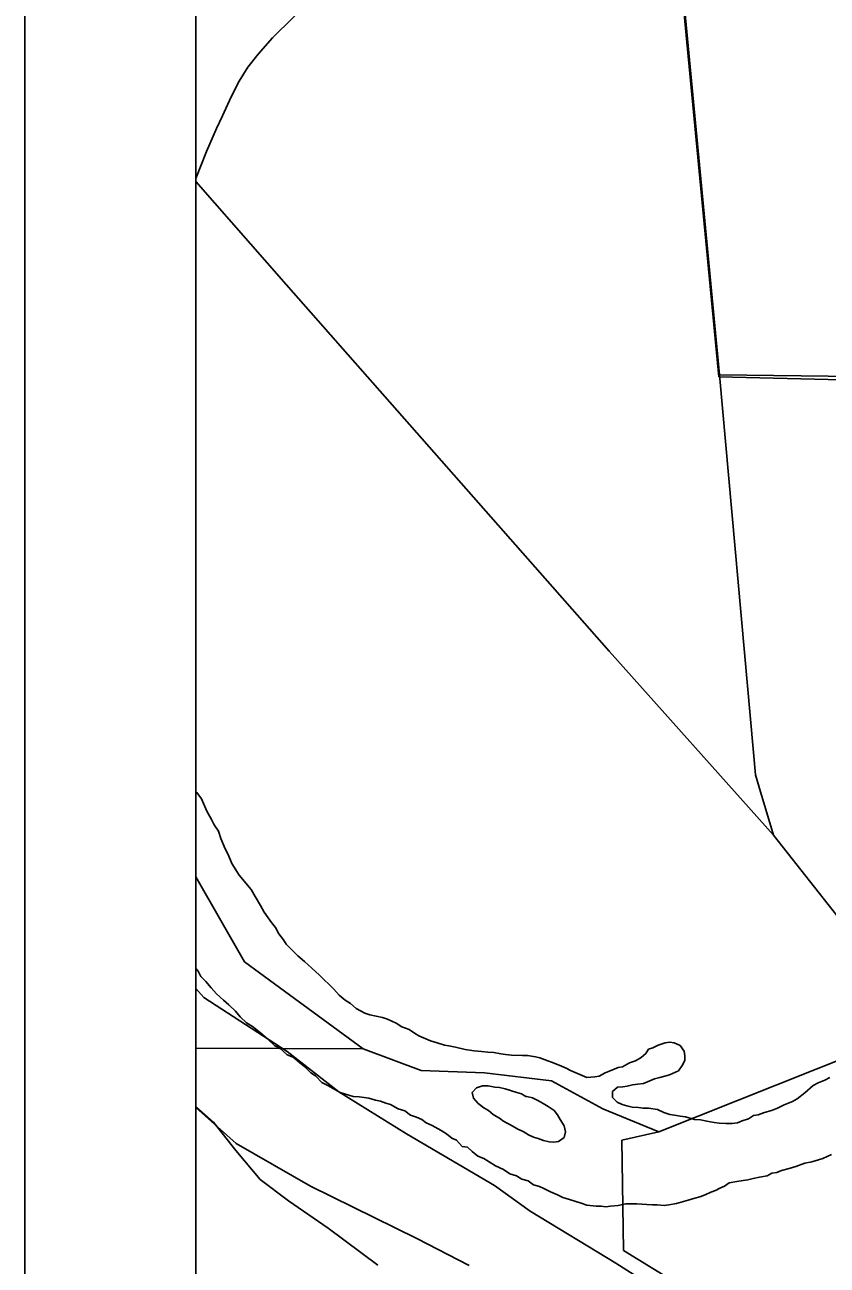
# Model space of a CAD drawing. Extents: x -59 to 82, y -3 to 49.
# Drawn here: x -54.998 to -54.529, y 46.78 to 47.505 of the extents above; entities that cross this region are included whole.
import ezdxf

# ---------------------------------------------------------------- set-up
doc = ezdxf.new("R2010")
doc.units = 0
for name, color, linetype in [('GM_X_Corporation', 7, 'Continuous'), ('GM_X_County_Road', 7, 'Continuous'), ('GM_X_Major_River', 7, 'Continuous'), ('GM_X_Rail_Line', 7, 'Continuous'), ('GM_X_State_Route', 7, 'Continuous'), ('SH_Data', 7, 'Continuous')]:
    doc.layers.add(name, color=color, linetype=linetype)

msp = doc.modelspace()

# ---------------------------------------------------------------- linework, layer by layer
at = {"layer": 'GM_X_Corporation'}
for p, q in [((-54.89799, 48.51547), (-54.89799, 42.49125)), ((-54.89799, 48.51547), (-54.89799, 47.00729)), ((-54.89799, 48.51547), (-54.89799, 43.46336)), ((-54.89799, 47.00729), (-54.86966, 46.95751)), ((-54.89799, 47.00729), (-54.89799, 46.90706)), ((-54.86966, 46.95751), (-54.89799, 47.00729)), ((-54.86966, 46.95751), (-54.80019, 46.90672)), ((-54.80019, 46.90672), (-54.86966, 46.95751)), ((-54.47085, 46.9207), (-54.62746, 46.8582)), ((-54.62746, 46.8582), (-54.47085, 46.9207)), ((-54.89799, 46.90706), (-54.80019, 46.90672)), ((-54.80019, 46.90672), (-54.76631, 46.89405)), ((-54.76631, 46.89405), (-54.72948, 46.8928)), ((-54.72948, 46.8928), (-54.69033, 46.88814)), ((-54.69033, 46.88814), (-54.66022, 46.87164)), ((-54.66022, 46.87164), (-54.62746, 46.8582)), ((-54.62746, 46.8582), (-54.64911, 46.85338)), ((-54.64911, 46.85338), (-54.64817, 46.78897)), ((-54.64817, 46.78897), (-54.61644, 46.76954))]:
    msp.add_line(p, q, dxfattribs=at)
at = {"layer": 'GM_X_County_Road'}
for p, q in [((-54.84528, 47.35331), (-54.89799, 47.41354)), ((-54.65657, 47.1391), (-54.84528, 47.35331)), ((-54.51252, 47.29945), (-54.59212, 47.30059)), ((-54.56058, 47.03158), (-54.65657, 47.1391))]:
    msp.add_line(p, q, dxfattribs=at)
at = {"layer": 'GM_X_Major_River'}
for p, q in [((-54.89748, 47.0565), (-54.89799, 47.05715)), ((-54.89478, 47.05273), (-54.89748, 47.0565)), ((-54.89167, 47.04555), (-54.89478, 47.05273)), ((-54.88896, 47.04064), (-54.89167, 47.04555)), ((-54.88741, 47.03762), (-54.88896, 47.04064)), ((-54.88472, 47.03385), (-54.88741, 47.03762)), ((-54.88354, 47.02969), (-54.88472, 47.03385)), ((-54.88082, 47.02364), (-54.88354, 47.02969)), ((-54.87926, 47.02024), (-54.88082, 47.02364)), ((-54.87693, 47.01495), (-54.87926, 47.02024)), ((-54.87268, 47.00816), (-54.87693, 47.01495)), ((-54.86576, 46.99988), (-54.87268, 47.00816)), ((-54.86344, 46.99572), (-54.86576, 46.99988)), ((-54.86035, 46.99044), (-54.86344, 46.99572)), ((-54.85804, 46.98667), (-54.86035, 46.99044)), ((-54.85572, 46.98327), (-54.85804, 46.98667)), ((-54.8538, 46.98064), (-54.85572, 46.98327)), ((-54.85149, 46.97763), (-54.8538, 46.98064)), ((-54.84955, 46.97385), (-54.85149, 46.97763)), ((-54.84686, 46.97046), (-54.84955, 46.97385)), ((-54.84531, 46.96782), (-54.84686, 46.97046)), ((-54.83841, 46.96106), (-54.84531, 46.96782)), ((-54.83458, 46.95768), (-54.83841, 46.96106)), ((-54.83037, 46.95393), (-54.83458, 46.95768)), ((-54.89799, 46.95368), (-54.89678, 46.95209)), ((-54.89678, 46.95209), (-54.89523, 46.94907)), ((-54.82577, 46.9498), (-54.83037, 46.95393)), ((-54.81733, 46.94153), (-54.82577, 46.9498)), ((-54.89523, 46.94907), (-54.89216, 46.94606)), ((-54.89216, 46.94606), (-54.88908, 46.9423)), ((-54.88908, 46.9423), (-54.88601, 46.93891)), ((-54.88601, 46.93891), (-54.8818, 46.93516)), ((-54.81426, 46.93815), (-54.81733, 46.94153)), ((-54.81081, 46.93515), (-54.81426, 46.93815)), ((-54.8818, 46.93516), (-54.87873, 46.93253)), ((-54.87873, 46.93253), (-54.8749, 46.92878)), ((-54.8749, 46.92878), (-54.87221, 46.92539)), ((-54.80776, 46.93328), (-54.81081, 46.93515)), ((-54.80431, 46.93028), (-54.80776, 46.93328)), ((-54.79935, 46.92767), (-54.80431, 46.93028)), ((-54.87221, 46.92539), (-54.86837, 46.92201)), ((-54.86837, 46.92201), (-54.86493, 46.91977)), ((-54.7963, 46.92657), (-54.79935, 46.92767)), ((-54.78907, 46.92512), (-54.7963, 46.92657)), ((-54.78603, 46.92402), (-54.78907, 46.92512)), ((-54.78107, 46.92179), (-54.78603, 46.92402)), ((-54.77763, 46.91955), (-54.78107, 46.92179)), ((-54.86493, 46.91977), (-54.86034, 46.91602)), ((-54.86034, 46.91602), (-54.85613, 46.91265)), ((-54.77344, 46.91807), (-54.77763, 46.91955)), ((-54.77038, 46.91583), (-54.77344, 46.91807)), ((-54.76771, 46.91434), (-54.77038, 46.91583)), ((-54.76084, 46.91137), (-54.76771, 46.91434)), ((-54.85613, 46.91265), (-54.85191, 46.90852)), ((-54.85191, 46.90852), (-54.84924, 46.90741)), ((-54.84924, 46.90741), (-54.84465, 46.90328)), ((-54.75703, 46.91027), (-54.76084, 46.91137)), ((-54.75284, 46.9088), (-54.75703, 46.91027)), ((-54.75018, 46.90845), (-54.75284, 46.9088)), ((-54.74638, 46.90773), (-54.75018, 46.90845)), ((-54.74067, 46.90627), (-54.74638, 46.90773)), ((-54.63363, 46.90664), (-54.63512, 46.90396)), ((-54.63098, 46.90742), (-54.63363, 46.90664)), ((-54.62796, 46.90897), (-54.63098, 46.90742)), ((-54.6238, 46.91016), (-54.62796, 46.90897)), ((-54.62115, 46.91056), (-54.6238, 46.91016)), ((-54.61849, 46.91021), (-54.62115, 46.91056)), ((-54.61505, 46.90873), (-54.61849, 46.91021)), ((-54.61274, 46.90534), (-54.61505, 46.90873)), ((-54.84465, 46.90328), (-54.84122, 46.9018)), ((-54.84122, 46.9018), (-54.83739, 46.8988)), ((-54.73535, 46.90557), (-54.74067, 46.90627)), ((-54.73117, 46.90523), (-54.73535, 46.90557)), ((-54.72737, 46.90489), (-54.73117, 46.90523)), ((-54.72395, 46.90455), (-54.72737, 46.90489)), ((-54.71977, 46.90383), (-54.72395, 46.90455)), ((-54.71711, 46.90348), (-54.71977, 46.90383)), ((-54.71369, 46.90313), (-54.71711, 46.90348)), ((-54.70723, 46.90282), (-54.71369, 46.90313)), ((-54.7042, 46.90286), (-54.70723, 46.90282)), ((-54.69963, 46.90214), (-54.7042, 46.90286)), ((-54.69697, 46.90142), (-54.69963, 46.90214)), ((-54.69392, 46.90031), (-54.69697, 46.90142)), ((-54.68859, 46.89846), (-54.69392, 46.90031)), ((-54.64115, 46.89972), (-54.64456, 46.89855)), ((-54.63776, 46.90166), (-54.64115, 46.89972)), ((-54.63512, 46.90396), (-54.63776, 46.90166)), ((-54.61379, 46.89697), (-54.61231, 46.90003)), ((-54.61233, 46.90268), (-54.61274, 46.90534)), ((-54.61231, 46.90003), (-54.61233, 46.90268)), ((-54.83739, 46.8988), (-54.83433, 46.89617)), ((-54.83433, 46.89617), (-54.83087, 46.89279)), ((-54.83087, 46.89279), (-54.8282, 46.89092)), ((-54.68439, 46.89661), (-54.68859, 46.89846)), ((-54.68172, 46.8955), (-54.68439, 46.89661)), ((-54.67905, 46.89401), (-54.68172, 46.8955)), ((-54.67638, 46.8929), (-54.67905, 46.89401)), ((-54.66952, 46.88993), (-54.67638, 46.8929)), ((-54.65892, 46.8927), (-54.66232, 46.89077)), ((-54.6559, 46.89387), (-54.65892, 46.8927)), ((-54.65136, 46.89582), (-54.6559, 46.89387)), ((-54.64871, 46.89623), (-54.65136, 46.89582)), ((-54.64456, 46.89855), (-54.64871, 46.89623)), ((-54.62133, 46.89158), (-54.61604, 46.89391)), ((-54.61604, 46.89391), (-54.61379, 46.89697)), ((-54.8282, 46.89092), (-54.82436, 46.88716)), ((-54.82436, 46.88716), (-54.82093, 46.8853)), ((-54.82093, 46.8853), (-54.81825, 46.88381)), ((-54.73058, 46.88511), (-54.73399, 46.88394)), ((-54.72717, 46.88515), (-54.73058, 46.88511)), ((-54.72336, 46.88443), (-54.72717, 46.88515)), ((-54.66497, 46.89036), (-54.66952, 46.88993)), ((-54.66232, 46.89077), (-54.66497, 46.89036)), ((-54.64858, 46.88446), (-54.64593, 46.88487)), ((-54.64593, 46.88487), (-54.6429, 46.88566)), ((-54.6429, 46.88566), (-54.63987, 46.88607)), ((-54.63987, 46.88607), (-54.63646, 46.88648)), ((-54.63646, 46.88648), (-54.63268, 46.88804)), ((-54.63268, 46.88804), (-54.63003, 46.88921)), ((-54.63003, 46.88921), (-54.62701, 46.89)), ((-54.62701, 46.89), (-54.62398, 46.89079)), ((-54.62398, 46.89079), (-54.62133, 46.89158)), ((-54.53737, 46.88525), (-54.54226, 46.88102)), ((-54.53435, 46.8868), (-54.53737, 46.88525)), ((-54.53057, 46.88836), (-54.53435, 46.8868)), ((-54.52755, 46.88991), (-54.53057, 46.88836)), ((-54.81825, 46.88381), (-54.81367, 46.8812)), ((-54.81367, 46.8812), (-54.80606, 46.879)), ((-54.80606, 46.879), (-54.80264, 46.87866)), ((-54.80264, 46.87866), (-54.7996, 46.87831)), ((-54.7996, 46.87831), (-54.79694, 46.87796)), ((-54.79694, 46.87796), (-54.79313, 46.87686)), ((-54.73399, 46.88394), (-54.73662, 46.88125)), ((-54.73662, 46.88125), (-54.73582, 46.87784)), ((-54.73582, 46.87784), (-54.73313, 46.87483)), ((-54.7207, 46.88408), (-54.72336, 46.88443)), ((-54.71728, 46.88335), (-54.7207, 46.88408)), ((-54.71042, 46.88115), (-54.71728, 46.88335)), ((-54.70776, 46.88042), (-54.71042, 46.88115)), ((-54.70518, 46.87898), (-54.70776, 46.88042)), ((-54.70471, 46.87893), (-54.70518, 46.87898)), ((-54.70128, 46.87821), (-54.70471, 46.87893)), ((-54.69785, 46.87634), (-54.70128, 46.87821)), ((-54.65463, 46.88174), (-54.65162, 46.88442)), ((-54.6546, 46.87832), (-54.65463, 46.88174)), ((-54.65191, 46.87569), (-54.6546, 46.87832)), ((-54.65162, 46.88442), (-54.64858, 46.88446)), ((-54.54678, 46.87756), (-54.54943, 46.87601)), ((-54.54226, 46.88102), (-54.54678, 46.87756)), ((-54.79313, 46.87686), (-54.79008, 46.87613)), ((-54.79008, 46.87613), (-54.78704, 46.87503)), ((-54.78704, 46.87503), (-54.78437, 46.8743)), ((-54.78437, 46.8743), (-54.77979, 46.87168)), ((-54.77979, 46.87168), (-54.77598, 46.87059)), ((-54.77598, 46.87059), (-54.77254, 46.86796)), ((-54.73313, 46.87483), (-54.72969, 46.87221)), ((-54.72969, 46.87221), (-54.72702, 46.87072)), ((-54.72702, 46.87072), (-54.72434, 46.86847)), ((-54.69518, 46.87485), (-54.69785, 46.87634)), ((-54.69212, 46.87299), (-54.69518, 46.87485)), ((-54.68868, 46.87074), (-54.69212, 46.87299)), ((-54.68675, 46.86811), (-54.68868, 46.87074)), ((-54.64886, 46.8742), (-54.65191, 46.87569)), ((-54.64619, 46.87347), (-54.64886, 46.8742)), ((-54.64315, 46.87274), (-54.64619, 46.87347)), ((-54.63935, 46.8724), (-54.64315, 46.87274)), ((-54.63669, 46.87205), (-54.63935, 46.8724)), ((-54.63365, 46.87208), (-54.63669, 46.87205)), ((-54.62833, 46.87138), (-54.63365, 46.87208)), ((-54.62452, 46.86952), (-54.62833, 46.87138)), ((-54.56114, 46.87095), (-54.56644, 46.86937)), ((-54.55811, 46.87212), (-54.56114, 46.87095)), ((-54.55434, 46.87406), (-54.55811, 46.87212)), ((-54.54943, 46.87601), (-54.55434, 46.87406)), ((-54.77254, 46.86796), (-54.76911, 46.86686)), ((-54.76911, 46.86686), (-54.76606, 46.86538)), ((-54.76606, 46.86538), (-54.76338, 46.8635)), ((-54.76338, 46.8635), (-54.75995, 46.86202)), ((-54.72434, 46.86847), (-54.7201, 46.86579)), ((-54.7201, 46.86579), (-54.71861, 46.86474)), ((-54.71861, 46.86474), (-54.71326, 46.86175)), ((-54.68521, 46.86547), (-54.68675, 46.86811)), ((-54.68289, 46.86169), (-54.68521, 46.86547)), ((-54.62109, 46.86842), (-54.62452, 46.86952)), ((-54.61843, 46.86807), (-54.62109, 46.86842)), ((-54.615, 46.86734), (-54.61843, 46.86807)), ((-54.61196, 46.867), (-54.615, 46.86734)), ((-54.60663, 46.86553), (-54.61196, 46.867)), ((-54.60322, 46.86519), (-54.60663, 46.86553)), ((-54.59941, 46.86447), (-54.60322, 46.86519)), ((-54.59523, 46.86376), (-54.59941, 46.86447)), ((-54.59219, 46.86341), (-54.59523, 46.86376)), ((-54.58839, 46.86307), (-54.59219, 46.86341)), ((-54.58459, 46.86311), (-54.58839, 46.86307)), ((-54.58156, 46.86352), (-54.58459, 46.86311)), ((-54.57891, 46.86469), (-54.58156, 46.86352)), ((-54.57513, 46.86586), (-54.57891, 46.86469)), ((-54.57211, 46.8678), (-54.57513, 46.86586)), ((-54.56946, 46.8682), (-54.57211, 46.8678)), ((-54.56644, 46.86937), (-54.56946, 46.8682)), ((-54.75995, 46.86202), (-54.75461, 46.85904)), ((-54.75461, 46.85904), (-54.75155, 46.85717)), ((-54.75155, 46.85717), (-54.74849, 46.85455)), ((-54.71326, 46.86175), (-54.70982, 46.85989)), ((-54.70982, 46.85989), (-54.70677, 46.85841)), ((-54.70677, 46.85841), (-54.70372, 46.85654)), ((-54.70372, 46.85654), (-54.70066, 46.85505)), ((-54.6821, 46.85828), (-54.68289, 46.86169)), ((-54.68282, 46.85486), (-54.6821, 46.85828)), ((-54.74849, 46.85455), (-54.74582, 46.85344)), ((-54.74582, 46.85344), (-54.74236, 46.84968)), ((-54.74236, 46.84968), (-54.73932, 46.84933)), ((-54.73932, 46.84933), (-54.73664, 46.8467)), ((-54.70066, 46.85505), (-54.698, 46.85432)), ((-54.698, 46.85432), (-54.69495, 46.85321)), ((-54.69495, 46.85321), (-54.69153, 46.85249)), ((-54.69153, 46.85249), (-54.68887, 46.85214)), ((-54.68887, 46.85214), (-54.68621, 46.85255)), ((-54.68621, 46.85255), (-54.68282, 46.85486)), ((-54.73664, 46.8467), (-54.73319, 46.84408)), ((-54.73319, 46.84408), (-54.72976, 46.8426)), ((-54.72976, 46.8426), (-54.72671, 46.84073)), ((-54.53805, 46.84082), (-54.53427, 46.84199)), ((-54.53427, 46.84199), (-54.53162, 46.84278)), ((-54.53162, 46.84278), (-54.52671, 46.84511)), ((-54.72671, 46.84073), (-54.72289, 46.83849)), ((-54.72289, 46.83849), (-54.71831, 46.83626)), ((-54.71831, 46.83626), (-54.71449, 46.83364)), ((-54.56416, 46.83257), (-54.56152, 46.83411)), ((-54.56152, 46.83411), (-54.55848, 46.83452)), ((-54.55848, 46.83452), (-54.55584, 46.83569)), ((-54.55584, 46.83569), (-54.5513, 46.83688)), ((-54.5513, 46.83688), (-54.54751, 46.83806)), ((-54.54751, 46.83806), (-54.54222, 46.84001)), ((-54.54222, 46.84001), (-54.53805, 46.84082)), ((-54.71449, 46.83364), (-54.71068, 46.83254)), ((-54.71068, 46.83254), (-54.70762, 46.83068)), ((-54.70762, 46.83068), (-54.70382, 46.82958)), ((-54.70382, 46.82958), (-54.70076, 46.82733)), ((-54.70076, 46.82733), (-54.69733, 46.82623)), ((-54.59179, 46.82544), (-54.58915, 46.82661)), ((-54.58915, 46.82661), (-54.58651, 46.82853)), ((-54.58651, 46.82853), (-54.58197, 46.82934)), ((-54.58197, 46.82934), (-54.57817, 46.82976)), ((-54.57817, 46.82976), (-54.57552, 46.83017)), ((-54.57552, 46.83017), (-54.57249, 46.83096)), ((-54.57249, 46.83096), (-54.56871, 46.83176)), ((-54.56871, 46.83176), (-54.56416, 46.83257)), ((-54.69733, 46.82623), (-54.69466, 46.82512)), ((-54.69466, 46.82512), (-54.69084, 46.82326)), ((-54.69084, 46.82326), (-54.68665, 46.82141)), ((-54.68665, 46.82141), (-54.6836, 46.81992)), ((-54.6836, 46.81992), (-54.67979, 46.81882)), ((-54.61032, 46.81841), (-54.60654, 46.81959)), ((-54.60654, 46.81959), (-54.60351, 46.82038)), ((-54.60351, 46.82038), (-54.60048, 46.82155)), ((-54.60048, 46.82155), (-54.59708, 46.82311)), ((-54.59708, 46.82311), (-54.59443, 46.8239)), ((-54.59443, 46.8239), (-54.59179, 46.82544)), ((-54.67979, 46.81882), (-54.67294, 46.81661)), ((-54.67294, 46.81661), (-54.66951, 46.81551)), ((-54.66951, 46.81551), (-54.66418, 46.81481)), ((-54.66418, 46.81481), (-54.66115, 46.81484)), ((-54.66115, 46.81484), (-54.65849, 46.81449)), ((-54.65849, 46.81449), (-54.65584, 46.8149)), ((-54.65584, 46.8149), (-54.65129, 46.81532)), ((-54.65129, 46.81532), (-54.64674, 46.81613)), ((-54.64674, 46.81613), (-54.64029, 46.8162)), ((-54.64029, 46.8162), (-54.63459, 46.81588)), ((-54.63459, 46.81588), (-54.63117, 46.81554)), ((-54.63117, 46.81554), (-54.62851, 46.81556)), ((-54.62851, 46.81556), (-54.62433, 46.81523)), ((-54.62433, 46.81523), (-54.62168, 46.81563)), ((-54.62168, 46.81563), (-54.61713, 46.81644)), ((-54.61713, 46.81644), (-54.61449, 46.81723)), ((-54.61449, 46.81723), (-54.61032, 46.81841))]:
    msp.add_line(p, q, dxfattribs=at)
at = {"layer": 'GM_X_Rail_Line'}
for p, q in [((-54.59244, 47.29943), (-54.63322, 47.72362)), ((-54.85333, 47.49737), (-54.79198, 47.55787)), ((-54.86172, 47.48794), (-54.85333, 47.49737)), ((-54.86763, 47.48032), (-54.86172, 47.48794)), ((-54.87277, 47.47203), (-54.86763, 47.48032)), ((-54.87734, 47.46288), (-54.87277, 47.47203)), ((-54.88249, 47.45174), (-54.87734, 47.46288)), ((-54.88592, 47.4444), (-54.88249, 47.45174)), ((-54.89192, 47.43097), (-54.88592, 47.4444)), ((-54.89799, 47.41523), (-54.89192, 47.43097)), ((-54.22837, 47.29057), (-54.59244, 47.29943)), ((-54.89336, 46.93682), (-54.89799, 46.94209)), ((-54.84469, 46.90525), (-54.89336, 46.93682)), ((-54.81444, 46.88158), (-54.84469, 46.90525)), ((-54.77491, 46.85701), (-54.81444, 46.88158)), ((-54.87452, 46.85151), (-54.89799, 46.87244)), ((-54.7236, 46.82688), (-54.77491, 46.85701)), ((-54.83103, 46.82654), (-54.87452, 46.85151)), ((-54.70265, 46.81187), (-54.7236, 46.82688)), ((-54.76901, 46.79592), (-54.83103, 46.82654)), ((-54.65267, 46.78162), (-54.70265, 46.81187)), ((-54.73827, 46.78009), (-54.76901, 46.79592)), ((-54.60927, 46.754), (-54.65267, 46.78162))]:
    msp.add_line(p, q, dxfattribs=at)
at = {"layer": 'GM_X_State_Route'}
for p, q in [((-54.59212, 47.30059), (-54.61941, 47.58743)), ((-54.57226, 47.07994), (-54.59212, 47.30059)), ((-54.57108, 47.0669), (-54.57226, 47.07994)), ((-54.5691, 47.06022), (-54.57108, 47.0669)), ((-54.56058, 47.03158), (-54.5691, 47.06022)), ((-54.48381, 46.93422), (-54.56058, 47.03158)), ((-54.89799, 46.873), (-54.88778, 46.86392)), ((-54.88778, 46.86392), (-54.8747, 46.84743)), ((-54.8747, 46.84743), (-54.86048, 46.83037)), ((-54.86048, 46.83037), (-54.844, 46.81787)), ((-54.844, 46.81787), (-54.82069, 46.80195)), ((-54.82069, 46.80195), (-54.79169, 46.78034))]:
    msp.add_line(p, q, dxfattribs=at)
at = {"layer": 'SH_Data'}
for p, q in [((-54.99799, 49.39125), (-54.99799, 42.39125)), ((-54.89799, 49.29125), (-54.89799, 42.49125))]:
    msp.add_line(p, q, dxfattribs=at)

doc.saveas('drawing.dxf')
